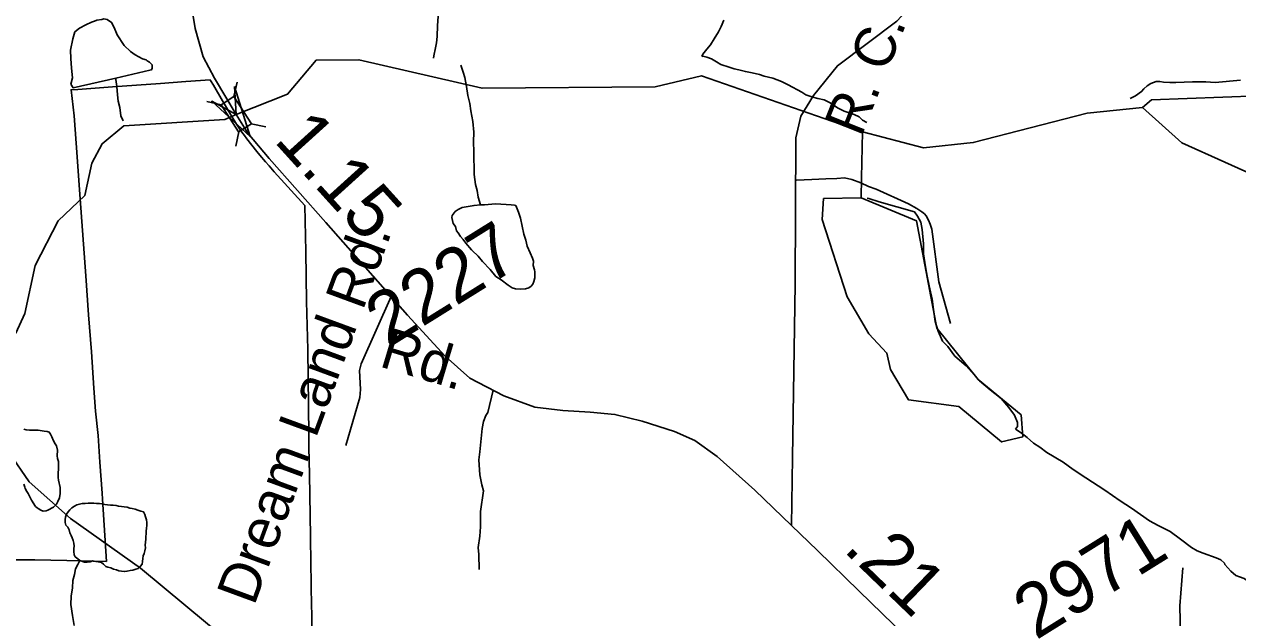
# Model space of a CAD drawing. Extents: x 2001466 to 31450019, y -30647475 to 847247.
# Drawn here: x 2153501 to 2159166, y 764149 to 766919 of the extents above; entities that cross this region are included whole.
import ezdxf

# ---------------------------------------------------------------- set-up
doc = ezdxf.new("R2010")
doc.units = 0
for name, color, linetype in [('Exist Boundary Political City Limit New', 7, 'Continuous'), ('Exist Hydrographic Creek Single Shore', 7, 'Continuous'), ('Exist Hydrographic Misc Water Feature', 7, 'Continuous'), ('Exist Road Non-System Type 51', 7, 'Continuous'), ('Exist Road Non-System Type 51 Label', 7, 'Continuous'), ('Exist Road Secondary Mileage Hundredths English Label', 7, 'Continuous'), ('Exist Road Secondary Structure Standard Bridge Attributed CELL', 7, 'Continuous'), ('Exist Road Secondary Structure Standard Bridge CELL', 7, 'Continuous'), ('Exist Road Secondary Type 41 Attributed', 7, 'Continuous'), ('Exist Road Secondary Type 51 Attributed', 7, 'Continuous'), ('Exist Road Secondary Type 51 Label', 7, 'Continuous'), ('Exist Road Secondary Type 51 Number Label', 7, 'Continuous'), ('Map Preparation Boundary City Limit Buffer Line', 7, 'Continuous')]:
    doc.layers.add(name, color=color, linetype=linetype)

msp = doc.modelspace()

# ---------------------------------------------------------------- linework, layer by layer
at = {"layer": 'Exist Boundary Political City Limit New'}
for points in [[(2154836.5, 764529.5), (2154832.5, 764817.2), (2154830.2, 764945.4), (2154829.2, 765000), (2154828, 765137), (2154824.8, 765401.1), (2154819.2, 765624.1), (2154815, 765858.5), (2154810.5, 766072.9), (2154667, 766230.4), (2154643.5, 766258.3), (2154627.8, 766276.4), (2154600.8, 766308.1), (2154587.2, 766325.1), (2154540, 766384.6), (2154528.8, 766399.2), (2154517, 766415.2), (2154504, 766434.2), (2154491.8, 766452.9), (2154470.5, 766488.4), (2154435.8, 766546.2), (2154426.8, 766560.6), (2154384.2, 766634.4), (2154370.5, 766656.9), (2154368.5, 766660), (2154255.5, 766651.1), (2154137, 766642.4), (2153913, 766626.1), (2153751.5, 766613.5), (2153719.8, 766613.4), (2153734, 766491.6), (2153743.2, 766363.9), (2153761.5, 766103.2), (2153788, 765744.2), (2153800.8, 765563.2), (2153814.8, 765390.1), (2153825.8, 765220), (2153833.8, 765112.3), (2153846.2, 765000), (2153854, 764875.5), (2153864.5, 764730.1), (2153866.5, 764701.9), (2153884.8, 764411.6), (2153699.2, 764416.4), (2153550.2, 764418.2), (2153392.5, 764419.6)], [(2154847.5, 763788.2), (2154843, 764152.2), (2154840.5, 764282.9), (2154840, 764315.3), (2154839, 764398.8), (2154836.5, 764529.5)]]:
    msp.add_lwpolyline(points, dxfattribs=at)
at = {"layer": 'Exist Hydrographic Creek Single Shore'}
for points in [[(2158721.3, 766530.5), (2158763.3, 766565.7), (2159262.2, 766585), (2159752.3, 766837.4), (2159852.1, 766871.4)], [(2153096.3, 765333.7), (2153296.2, 765342.7), (2153462.3, 765477.1), (2153503.3, 765568.1), (2153552.3, 765793.5), (2153659.2, 766001.2), (2153783.2, 766120.1), (2153816.2, 766270.3), (2153865.2, 766361.1), (2153965.3, 766444.3), (2154437.6, 766474.3), (2154490.4, 766497.8), (2154730.4, 766592.7), (2154863.2, 766750.7), (2155063.2, 766753.2), (2155638.3, 766620), (2156446.2, 766626.4), (2156663.2, 766677.7), (2157414.3, 766416.3)], [(2157414.3, 766416.3), (2157698.3, 766341.6), (2157931.2, 766366.3), (2158463.3, 766503), (2158721.3, 766530.5)], [(2163181.2, 763007.5), (2162923.2, 762937.4), (2162623.2, 762936.9), (2162473.1, 762995.8), (2162381.3, 763076.4), (2162305.2, 763225.6), (2162268.3, 763869.4), (2162226.2, 763958.8), (2162267.2, 764184.3), (2162231.2, 764601.6), (2161678.1, 765055.9), (2161628.3, 765138.9), (2161594.3, 765287.3), (2161418.1, 765504.1), (2161334.3, 765538.7), (2161051.3, 765501.8), (2160700.2, 765666.5), (2160500.3, 765690.3), (2160282.1, 766072), (2160148.2, 766120.7), (2159507.2, 766094.5), (2158905.2, 766366), (2158721.3, 766530.5)], [(2156794.2, 761022.6), (2156425.3, 761476.3), (2156197.3, 761982.9), (2156189.3, 762075), (2156028.3, 762426), (2155876.2, 762908.1), (2155707.2, 763229.7), (2155582.3, 763330.7), (2155206.3, 763453.2), (2154872.2, 763693.1), (2154043.2, 764379.3), (2153717.2, 764612.4), (2153524.2, 764783.6), (2153339.3, 765049.9), (2153113.3, 765274.3), (2153096.3, 765333.7)]]:
    msp.add_lwpolyline(points, dxfattribs=at)
at = {"layer": 'Exist Hydrographic Misc Water Feature'}
for p, q in [((2157409.4, 766201.3), (2157414.3, 766416.3)), ((2157407.3, 766108.1), (2157409.4, 766201.3))]:
    msp.add_line(p, q, dxfattribs=at)
for points in [[(2155434.1, 766976), (2155430.2, 766912.2), (2155428.8, 766862.1), (2155424.7, 766831.9), (2155420.6, 766808.2), (2155413, 766772), (2155410.9, 766760.1)], [(2153928, 766667.6), (2153728.5, 766622.3), (2153718.4, 766638.4), (2153726.4, 766668.5), (2153721.7, 766714.2), (2153718, 766758.6), (2153717.4, 766798.4), (2153727, 766850.6), (2153736.9, 766882.7), (2153758.6, 766900.5), (2153789, 766916.6), (2153814.8, 766928.9), (2153828.5, 766932.9)], [(2153828.5, 766932.9), (2153840.4, 766937.2), (2153862.8, 766941.1), (2153872.4, 766943.3), (2153888.6, 766941.3), (2153908.5, 766927.3), (2153920.6, 766903.6), (2153935, 766869.8), (2153967.6, 766819.8), (2153997.3, 766792.2), (2154019.2, 766776.3), (2154053.7, 766758.1), (2154069.3, 766752.5), (2154075.4, 766748.3), (2154085.5, 766742.3), (2154097.6, 766728.8), (2154097.8, 766724.7), (2154098, 766720.6), (2154097.8, 766714.5), (2154095.7, 766706.7), (2154087.7, 766704.7), (2153928, 766667.6)], [(2156767.5, 766937.4), (2156754.2, 766907.5), (2156742.1, 766883.3), (2156722.2, 766851.4), (2156704.4, 766823.3), (2156686.8, 766803.2), (2156668.5, 766778.8), (2156664.8, 766768.8)], [(2157434.4, 766459.4), (2157414.3, 766471.3), (2157398.1, 766487.1), (2157375.9, 766497), (2157351.7, 766505.1), (2157328, 766512.7), (2157298, 766528.7), (2157263.6, 766552.5), (2157235.7, 766566), (2157205.7, 766572.2), (2157181.5, 766577.9), (2157149.6, 766589.6), (2157131.5, 766601.7), (2157067.5, 766635.3), (2157035.3, 766651.1), (2156994.9, 766667), (2156955, 766676.7), (2156932.8, 766684.5), (2156899, 766692.5), (2156867.2, 766698), (2156837.1, 766705.9), (2156814.7, 766710), (2156790.9, 766717.7), (2156753, 766731.6), (2156732.9, 766743.5), (2156708.7, 766757.3), (2156686.8, 766765.1), (2156680.6, 766767.2), (2156668.7, 766769), (2156664.8, 766768.8)], [(2155630.9, 766075.4), (2155620.7, 766111.3), (2155614.5, 766143.1), (2155608.2, 766171.3), (2155601.8, 766217.2), (2155599.6, 766323.1), (2155597.5, 766369.2), (2155599.2, 766415.2), (2155594.6, 766465), (2155586.4, 766514.9), (2155580.3, 766549.1), (2155572.1, 766586.9), (2155565.9, 766628.8), (2155557.5, 766670.6), (2155549.5, 766694.5), (2155539.1, 766728.5)], [(2153963.3, 766467.9), (2153951.2, 766491.7), (2153946.8, 766529.6), (2153939.1, 766559.6), (2153936.8, 766589.6), (2153932.5, 766627.6), (2153928, 766661.5), (2153928, 766667.6)], [(2159178.5, 766657.2), (2159060.8, 766646.6), (2159016.8, 766650.4), (2158954.6, 766650.1), (2158876.5, 766647.3), (2158848.8, 766647.4), (2158818.7, 766649.1), (2158802.7, 766651.1), (2158784.4, 766651.1), (2158760.7, 766642.9), (2158742.8, 766630.6), (2158727, 766616.8), (2158716.8, 766604.5), (2158688.9, 766584.4), (2158663.5, 766572)], [(2155630.9, 766075.4), (2155648.8, 766075.5), (2155700.5, 766079.8), (2155750.7, 766077.9), (2155774.7, 766076.3), (2155788.8, 766074.2), (2155795, 766072.4), (2155808.9, 766042.3), (2155817.5, 766014.2), (2155833.3, 765938.4), (2155841.9, 765910.4), (2155848.3, 765882.7), (2155862, 765852.6), (2155874.3, 765826.8), (2155878.2, 765812.8), (2155876.6, 765792.7), (2155882.7, 765772.7), (2155884.4, 765762.8), (2155884.8, 765734.7), (2155880.5, 765718.7), (2155874.7, 765705), (2155867.2, 765696.8), (2155856.7, 765688.7), (2155840.7, 765684.6), (2155818.8, 765682.6), (2155794.8, 765684.2), (2155779, 765688.3), (2155759.3, 765700.2), (2155726.7, 765726.2), (2155702.9, 765741.9), (2155676.3, 765773.6), (2155640.2, 765811.5), (2155620.3, 765835.6), (2155592.2, 765863), (2155588.3, 765865.2), (2155562, 765897.1), (2155549.7, 765914.8), (2155537.6, 765928.8), (2155526, 765944.8), (2155519.4, 765954.7), (2155513.4, 765974.7), (2155503.4, 765988.7), (2155499.5, 766002.8), (2155497, 766016.5), (2155499.1, 766026.7), (2155513.2, 766044.9), (2155526.8, 766054.6), (2155545, 766062.7), (2155600.8, 766073.4), (2155630.9, 766075.4)], [(2157407.3, 766108.1), (2157666.3, 766001), (2157761.2, 765500.4), (2157954.2, 765260.3), (2158154.3, 765095.4), (2158163.1, 764993.5), (2158063.3, 764969.4), (2157863.1, 765134.2), (2157629.2, 765165.2), (2157545.3, 765308), (2157528.3, 765383.8), (2157444.2, 765474.1), (2157343.3, 765646.8), (2157225.2, 766006.8), (2157232.2, 766105), (2157407.3, 766108.1)], [(2158128.1, 765029.5), (2158137.9, 765041.8), (2158137.9, 765059.7), (2158124, 765093.8), (2158097.7, 765129.4), (2158061.2, 765171.5), (2158010.8, 765213.2), (2157960.7, 765254.8), (2157898.4, 765324.3), (2157844.5, 765370.2), (2157812.3, 765414), (2157787.7, 765439.6), (2157767.6, 765485.6), (2157753.2, 765531.7), (2157745, 765587.2), (2157738.7, 765635.3), (2157724.7, 765697.4), (2157716.3, 765743.3), (2157707.7, 765787.2), (2157699.5, 765846.9), (2157699.5, 765893.1), (2157692.9, 765961), (2157686.8, 765994.8), (2157670.6, 766022.8), (2157656.4, 766042.8), (2157492.2, 766090), (2157444.2, 766105.8), (2157436, 766107.4)], [(2153498.8, 764771.5), (2153502.9, 764757.9), (2153505, 764751.9), (2153512.8, 764737.8), (2153519.3, 764727.9), (2153535.5, 764697.8), (2153553.4, 764667.9), (2153561.4, 764662.3), (2153565.5, 764658), (2153577.8, 764650.1), (2153589.4, 764646.3), (2153603.6, 764648.2), (2153611.6, 764650.2), (2153637.4, 764664.5), (2153651.4, 764678.7), (2153657.5, 764690.7), (2153665.1, 764708.6), (2153669, 764728.8), (2153669, 764756.8), (2153661, 764790.4), (2153658.8, 764802.5), (2153658.8, 764812.6), (2153660.2, 764854.6), (2153660.4, 764878.5), (2153656.3, 764892.5), (2153654, 764904.7), (2153656.3, 764930.6), (2153652, 764950.4), (2153646, 764960.6), (2153638, 764974.4), (2153629.6, 764992.3), (2153623.3, 765006.2), (2153617.5, 765014.4), (2153607.5, 765018.4), (2153593.3, 765020.1), (2153565.5, 765023.9), (2153525.7, 765023.8), (2153509.3, 765025.9), (2153499.2, 765029.4)], [(2159103.3, 764403.4), (2159087.3, 764419.1), (2159065.2, 764429), (2159004.9, 764450.7), (2158976.8, 764460.6), (2158950.5, 764476.4), (2158898.7, 764516.2), (2158850.5, 764551.9), (2158794.3, 764579.5), (2158754.3, 764601.4), (2158670.2, 764660.7), (2158617.7, 764694.6), (2158545.6, 764744.1), (2158457.4, 764801.6), (2158396.9, 764841.2), (2158350.5, 764875), (2158274.5, 764920.6), (2158242.3, 764944.5), (2158211.9, 764964.1), (2158182.4, 764990.1), (2158154.1, 765011.8), (2158128.1, 765029.5)], [(2153760.9, 764415.1), (2153750.6, 764423.1), (2153738.7, 764433), (2153734.4, 764443), (2153732.6, 764457.1), (2153732.8, 764471.2), (2153734.2, 764483.2), (2153732, 764497.3), (2153728.5, 764509.2), (2153724.2, 764521.3), (2153720.1, 764532.8), (2153714.1, 764545), (2153710, 764559.1), (2153703.9, 764570.9), (2153695.7, 764580.7), (2153691.8, 764593), (2153691.6, 764606.9), (2153694, 764618.7), (2153697.5, 764632.8), (2153705.7, 764642.9), (2153713.7, 764653), (2153723.5, 764660.9), (2153735, 764669.3), (2153747.1, 764675.2), (2153759.4, 764679.4), (2153771.1, 764681.3), (2153785.3, 764681.6), (2153799.2, 764683.5), (2153811.5, 764683.7), (2153825, 764683.7), (2153837.6, 764681.8), (2153851.5, 764681.7), (2153863.2, 764679.9), (2153877.1, 764677.8), (2153889.2, 764676), (2153903.4, 764673.8), (2153915.3, 764674.1), (2153929.4, 764672.3), (2153941.3, 764670.1), (2153955.1, 764668.4), (2153967.6, 764666.5), (2153981.3, 764664.5), (2153993.4, 764660.6), (2154005.3, 764658.4), (2154019, 764654.7), (2154031.3, 764650.9), (2154045.5, 764646.7), (2154057.6, 764642.8), (2154063.5, 764630.9), (2154067.6, 764619), (2154071.5, 764605), (2154073.8, 764592.9), (2154073.8, 764579.1), (2154071.7, 764566.8), (2154070.1, 764552.8), (2154069.9, 764541.2), (2154068, 764526.9), (2154068, 764515.1), (2154066.2, 764501.1), (2154066, 764487), (2154066.2, 764475.2), (2154064.5, 764460.8), (2154060.4, 764448.9), (2154056.3, 764436.9), (2154054.5, 764425), (2154052.9, 764411), (2154050.8, 764398.8), (2154042.8, 764388.6), (2154033.2, 764378.8), (2154021.1, 764374.9), (2154007.1, 764370.5), (2153994.8, 764368.7), (2153980.9, 764366.8), (2153969.2, 764364.5), (2153954.8, 764366.2), (2153943, 764368.4), (2153930.9, 764372.3), (2153917.1, 764376), (2153905, 764382.3), (2153891.3, 764384), (2153881.2, 764387.9), (2153871, 764398), (2153860.9, 764406), (2153846.6, 764409.8), (2153834.7, 764411.6), (2153820.9, 764413.7), (2153808.6, 764409.5), (2153794.7, 764407.5), (2153782.8, 764407.3), (2153760.9, 764415.1)], [(2153734.4, 764113.2), (2153726.2, 764159.1), (2153717.8, 764211), (2153720.1, 764249.3), (2153725.8, 764288.9), (2153727.2, 764323.2), (2153735.2, 764351.2), (2153740.8, 764377.1), (2153751, 764397.1), (2153760.9, 764415.1)], [(2159345.9, 764236.9), (2159318.2, 764246.7), (2159286, 764268.2), (2159261.8, 764286.1), (2159225.9, 764312.2), (2159195.6, 764331.8), (2159173.4, 764339.6), (2159157.4, 764345.7), (2159133.6, 764365.5), (2159119.3, 764381.5), (2159105.3, 764397.4), (2159103.3, 764403.4)]]:
    msp.add_lwpolyline(points, dxfattribs=at)
at = {"layer": 'Exist Road Non-System Type 51'}
for points in [[(2157106.3, 766191.7), (2157178, 766194.7), (2157243.6, 766197.1), (2157294.6, 766199.5), (2157329.8, 766202), (2157365, 766194.7), (2157406.2, 766178.9)], [(2157406.2, 766178.9), (2157442.7, 766161.9), (2157477.9, 766148.5), (2157628.1, 766081.2), (2157667.3, 766058.2), (2157690.6, 766043.5), (2157703, 766033.6), (2157711.6, 766024.6), (2157722.5, 766003.6), (2157730.6, 765985.5), (2157738.3, 765962.9), (2157769.8, 765716.9), (2157824.4, 765522.5)], [(2155001.9, 764952.4), (2155068.1, 765175.9), (2155070.9, 765214.6), (2155065.3, 765302.9), (2155073.6, 765333.3), (2155213.6, 765647.8)], [(2155689.8, 765210.3), (2155665.2, 765106.5), (2155655.6, 765092), (2155644.6, 765064.4), (2155639.1, 765031.3), (2155628, 764923.7), (2155622.5, 764885), (2155628, 764816), (2155636.3, 764769.1), (2155644.6, 764741.5), (2155630.8, 764644.9), (2155630.8, 764573.1), (2155628, 764529), (2155619.8, 764476.5), (2155622.5, 764443.4), (2155625.3, 764374.4)]]:
    msp.add_lwpolyline(points, dxfattribs=at)
at = {"layer": 'Exist Road Secondary Structure Standard Bridge Attributed CELL'}
msp.add_lwpolyline([(2154482.2, 766627.5), (2154556.1, 766395.2), (2154375.9, 766559.4), (2154490.4, 766497.8)], close=True, dxfattribs=at)
at = {"layer": 'Exist Road Secondary Structure Standard Bridge CELL'}
for p, q in [((2154494.1, 766649), (2154479.4, 766581.6)), ((2154352.6, 766558.1), (2154420, 766543.4)), ((2154560.8, 766454.3), (2154628.2, 766439.6)), ((2154502.8, 766417), (2154488.1, 766349.6))]:
    msp.add_line(p, q, dxfattribs=at)
msp.add_lwpolyline([(2154479.4, 766581.6), (2154561.1, 766454.5), (2154501.7, 766416.3), (2154420, 766543.4)], close=True, dxfattribs=at)
at = {"layer": 'Exist Road Secondary Type 41 Attributed'}
msp.add_lwpolyline([(2157082.7, 764578.5), (2157087.5, 764896.8), (2157100, 765705.2), (2157103.1, 766386.7)], dxfattribs=at)
at = {"layer": 'Exist Road Secondary Type 51 Attributed'}
for points in [[(2157103.1, 766386.7), (2157103.2, 766387.9), (2157126.2, 766490.5), (2157184.8, 766586.9), (2157296.7, 766725.1), (2157575.1, 766932.4), (2157679.7, 767047.6), (2157824.1, 767223.5), (2158000.9, 767370.1), (2158130.7, 767516.7), (2158296, 767728.2), (2158421.6, 767920.9), (2158489.6, 768044.5), (2158598.4, 768178.5), (2158721.9, 768327.2), (2158753.3, 768425.6), (2158755.4, 768620.4), (2158750.2, 768913.6), (2158729.2, 769091.6)], [(2153381.2, 768823.5), (2153427.7, 768605.7), (2153467.5, 768408.9), (2153526.1, 768191.1), (2153578.4, 768073.8), (2153633.9, 767983.7), (2153719.7, 767879), (2153832.7, 767755.5), (2153956.2, 767638.2), (2154065, 767535.6), (2154148.7, 767439.2), (2154207.3, 767342.9), (2154243.9, 767252.8), (2154271.1, 767116.7), (2154281.6, 767003.6), (2154298.3, 766898.9), (2154336, 766767), (2154388.3, 766666.5), (2154490.4, 766497.8)], [(2154490.4, 766497.8), (2154544.2, 766411), (2154644.7, 766291.6), (2154908.4, 765994.2), (2155290.3, 765560.7), (2155466.1, 765370.1), (2155581.2, 765267.5), (2155740.2, 765183.7), (2155884.6, 765131.4), (2156014.4, 765116.7), (2156142.1, 765108.3), (2156258.2, 765097.9), (2156385.9, 765066.4), (2156536.5, 765018.3), (2156630.7, 764976.4), (2156735.4, 764901), (2156911.1, 764743.9), (2157082.7, 764578.5)], [(2157082.7, 764578.5), (2157204.7, 764462.3), (2157398.2, 764272.7), (2157613.3, 764064.4), (2157760.8, 763926.1), (2157862.3, 763826.7), (2157917.2, 763772.2)], [(2157917.2, 763772.2), (2158060.1, 763790), (2158286.1, 763795.2), (2158600.5, 763800.5), (2158701, 763807.8), (2158778.4, 763830.8), (2158836, 763880.1), (2158888.8, 763959.6), (2158899.3, 764065.4), (2158896.1, 764203.6), (2158910.3, 764381.6)]]:
    msp.add_lwpolyline(points, dxfattribs=at)
at = {"layer": 'Map Preparation Boundary City Limit Buffer Line'}
for points in [[(2154836.5, 764529.5), (2154832.5, 764817.2), (2154830.2, 764945.4), (2154829.2, 765000), (2154828, 765137), (2154824.8, 765401.1), (2154819.2, 765624.1), (2154815, 765858.5), (2154810.5, 766072.9), (2154667, 766230.4), (2154643.5, 766258.3), (2154627.8, 766276.4), (2154600.8, 766308.1), (2154587.2, 766325.1), (2154540, 766384.6), (2154528.8, 766399.2), (2154517, 766415.2), (2154504, 766434.2), (2154491.8, 766452.9), (2154470.5, 766488.4), (2154435.8, 766546.2), (2154426.8, 766560.6), (2154384.2, 766634.4), (2154370.5, 766656.9), (2154368.5, 766660), (2154255.5, 766651.1), (2154137, 766642.4), (2153913, 766626.1), (2153751.5, 766613.5), (2153719.8, 766613.4), (2153734, 766491.6), (2153743.2, 766363.9), (2153761.5, 766103.2), (2153788, 765744.2), (2153800.8, 765563.2), (2153814.8, 765390.1), (2153825.8, 765220), (2153833.8, 765112.3), (2153846.2, 765000), (2153854, 764875.5), (2153864.5, 764730.1), (2153866.5, 764701.9), (2153884.8, 764411.6), (2153699.2, 764416.4), (2153550.2, 764418.2), (2153392.5, 764419.6)], [(2154847.5, 763788.2), (2154843, 764152.2), (2154840.5, 764282.9), (2154840, 764315.3), (2154839, 764398.8), (2154836.5, 764529.5)]]:
    msp.add_lwpolyline(points, dxfattribs=at)

# ---------------------------------------------------------------- texts
at = {"layer": 'Exist Road Non-System Type 51 Label'}
msp.add_text('Dream Land Rd.', height=190, rotation=69.7951, dxfattribs=at).set_placement((2154573.9, 764200.2))
at = {"layer": 'Exist Road Secondary Mileage Hundredths English Label'}
for s, rotation, p in [('1.15', 312.1247, (2154662.1, 766374.2)), ('.21', 316.0065, (2157318.9, 764463.9))]:
    msp.add_text(s, height=250, rotation=rotation, dxfattribs=at).set_placement(p)
at = {"layer": 'Exist Road Secondary Type 51 Label'}
for s, rotation, p in [('R. C.', 68.4218, (2157407.8, 766387.1)), ('Rd.', 343.2912, (2155152.7, 765323.1))]:
    msp.add_text(s, height=190, rotation=rotation, dxfattribs=at).set_placement(p)
at = {"layer": 'Exist Road Secondary Type 51 Number Label'}
for s, p in [('2227', (2155198.9, 765405)), ('2971', (2158223.8, 764042))]:
    msp.add_text(s, height=250, rotation=31.918, dxfattribs=at).set_placement(p)

doc.saveas('drawing.dxf')
